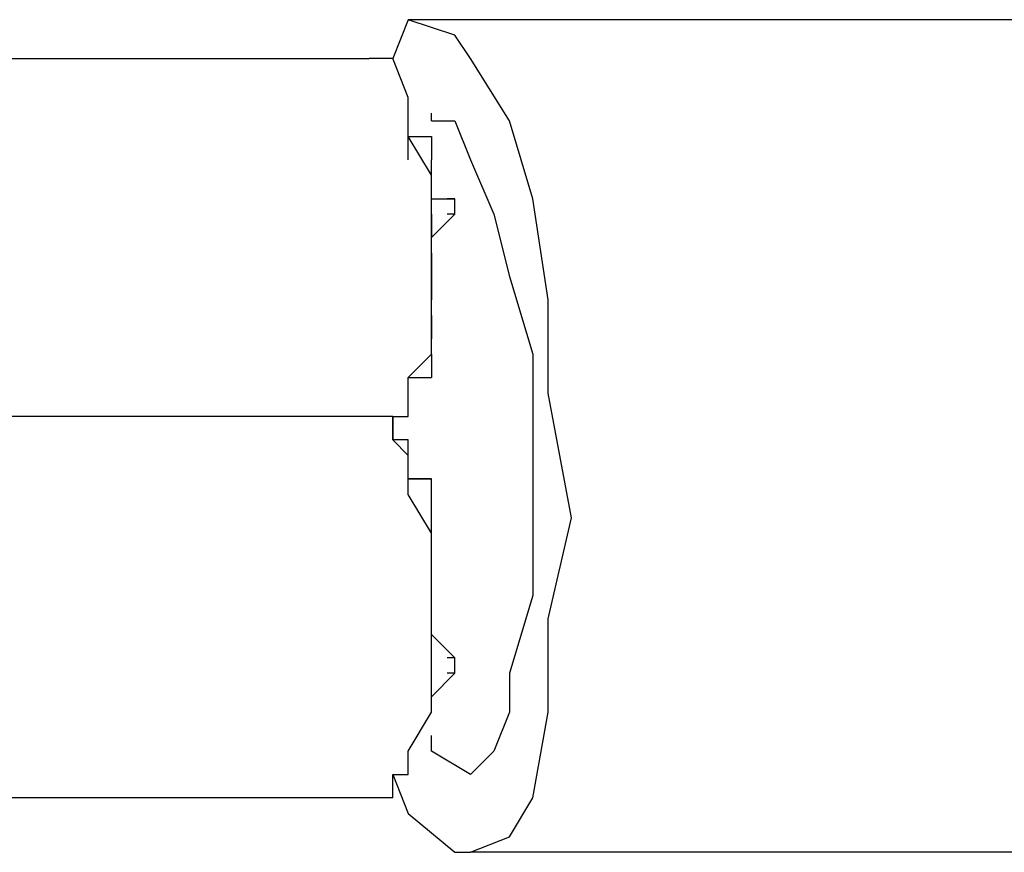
# Model space of a CAD drawing. Header units: millimetres. Extents: x 1114507 to 93926427, y 174473 to 817039.
# Tile 456 of 483: x 2225662 to 2225990, y 770417 to 770693. Entities that reach past the tile are written whole.
import ezdxf

# ---------------------------------------------------------------- set-up
doc = ezdxf.new("R2010")
doc.units = ezdxf.units.MM

msp = doc.modelspace()

# ---------------------------------------------------------------- linework, layer by layer
at = {"color": 7, "linetype": 'Continuous', "lineweight": -2, "elevation": -2718483}
for points in [[(2225791.54, 770693.14), (2225786.38, 770680.22), (2225786.38, 770680.22)], [(2225807.05, 770687.97), (2225791.54, 770693.14), (2225791.54, 770693.14)], [(2226287.67, 770693.14), (2225791.54, 770693.14), (2225791.54, 770693.14)], [(2225812.22, 770680.22), (2225807.05, 770687.97), (2225807.05, 770687.97)], [(2225535.73, 770680.22), (2225778.62, 770680.22), (2225778.62, 770680.22)], [(2225786.38, 770680.22), (2225778.62, 770680.22), (2225778.62, 770680.22)], [(2225791.54, 770667.3), (2225786.38, 770680.22), (2225786.38, 770680.22)], [(2225825.14, 770659.54), (2225812.22, 770680.22), (2225812.22, 770680.22)], [(2225791.54, 770659.54), (2225791.54, 770667.3), (2225791.54, 770667.3)], [(2225799.3, 770659.54), (2225799.3, 770662.13), (2225799.3, 770662.13)], [(2225791.54, 770654.38), (2225791.54, 770659.54), (2225791.54, 770659.54)], [(2225799.3, 770659.54), (2225807.05, 770659.54), (2225807.05, 770659.54)], [(2225807.05, 770659.54), (2225812.22, 770646.62), (2225812.22, 770646.62)], [(2225832.89, 770633.7), (2225825.14, 770659.54), (2225825.14, 770659.54)], [(2225791.54, 770654.38), (2225799.3, 770654.38), (2225799.3, 770654.38)], [(2225791.54, 770654.38), (2225799.3, 770654.38), (2225799.3, 770654.38)], [(2225791.54, 770646.62), (2225791.54, 770654.38), (2225791.54, 770654.38)], [(2225799.3, 770641.46), (2225791.54, 770654.38), (2225791.54, 770654.38)], [(2225799.3, 770654.38), (2225799.3, 770646.62), (2225799.3, 770646.62)], [(2225799.3, 770641.46), (2225799.3, 770646.62), (2225799.3, 770646.62)], [(2225812.22, 770646.62), (2225819.97, 770628.54), (2225819.97, 770628.54)], [(2225799.3, 770633.7), (2225799.3, 770641.46), (2225799.3, 770641.46)], [(2225799.3, 770633.7), (2225799.3, 770641.46), (2225799.3, 770641.46)], [(2225799.3, 770633.7), (2225807.05, 770633.7), (2225807.05, 770633.7)], [(2225799.3, 770628.54), (2225799.3, 770633.7), (2225799.3, 770633.7)], [(2225807.05, 770633.7), (2225804.46, 770633.7), (2225804.46, 770633.7)], [(2225807.05, 770628.54), (2225807.05, 770633.7), (2225807.05, 770633.7)], [(2225838.06, 770600.11), (2225832.89, 770633.7), (2225832.89, 770633.7)], [(2225799.3, 770628.54), (2225799.3, 770620.78), (2225799.3, 770620.78)], [(2225799.3, 770620.78), (2225799.3, 770628.54), (2225799.3, 770628.54)], [(2225807.05, 770628.54), (2225799.3, 770620.78), (2225799.3, 770620.78)], [(2225799.3, 770620.78), (2225799.3, 770628.54), (2225799.3, 770628.54)], [(2225807.05, 770628.54), (2225804.46, 770628.54), (2225804.46, 770628.54)], [(2225807.05, 770628.54), (2225804.46, 770628.54), (2225804.46, 770628.54)], [(2225819.97, 770628.54), (2225825.14, 770607.86), (2225825.14, 770607.86)], [(2225799.3, 770615.62), (2225799.3, 770620.78), (2225799.3, 770620.78)], [(2225799.3, 770607.86), (2225799.3, 770620.78), (2225799.3, 770620.78)], [(2225799.3, 770615.62), (2225799.3, 770607.86), (2225799.3, 770607.86)], [(2225799.3, 770607.86), (2225799.3, 770600.11), (2225799.3, 770600.11)], [(2225799.3, 770600.11), (2225799.3, 770607.86), (2225799.3, 770607.86)], [(2225799.3, 770607.86), (2225799.3, 770600.11), (2225799.3, 770600.11)], [(2225799.3, 770600.11), (2225799.3, 770607.86), (2225799.3, 770607.86)], [(2225825.14, 770607.86), (2225832.89, 770582.02), (2225832.89, 770582.02)], [(2225799.3, 770600.11), (2225799.3, 770602.7), (2225799.3, 770602.7)], [(2225799.3, 770600.11), (2225799.3, 770602.7), (2225799.3, 770602.7)], [(2225799.3, 770600.11), (2225799.3, 770602.7), (2225799.3, 770602.7)], [(2225799.3, 770600.11), (2225799.3, 770602.7), (2225799.3, 770602.7)], [(2225799.3, 770600.11), (2225799.3, 770602.7), (2225799.3, 770602.7)], [(2225799.3, 770600.11), (2225799.3, 770602.7), (2225799.3, 770602.7)], [(2225799.3, 770600.11), (2225799.3, 770602.7), (2225799.3, 770602.7)], [(2225799.3, 770594.94), (2225799.3, 770600.11), (2225799.3, 770600.11)], [(2225799.3, 770594.94), (2225799.3, 770600.11), (2225799.3, 770600.11)], [(2225838.06, 770569.1), (2225838.06, 770600.11), (2225838.06, 770600.11)], [(2225799.3, 770594.94), (2225799.3, 770587.19), (2225799.3, 770587.19)], [(2225799.3, 770587.19), (2225799.3, 770594.94), (2225799.3, 770594.94)], [(2225799.3, 770582.02), (2225799.3, 770587.19), (2225799.3, 770587.19)], [(2225799.3, 770582.02), (2225799.3, 770587.19), (2225799.3, 770587.19)], [(2225791.54, 770574.27), (2225799.3, 770582.02), (2225799.3, 770582.02)], [(2225799.3, 770582.02), (2225799.3, 770574.27), (2225799.3, 770574.27)], [(2225832.89, 770582.02), (2225832.89, 770553.6), (2225832.89, 770553.6)], [(2225791.54, 770574.27), (2225799.3, 770574.27), (2225799.3, 770574.27)], [(2225791.54, 770569.1), (2225791.54, 770574.27), (2225791.54, 770574.27)], [(2225791.54, 770561.35), (2225791.54, 770569.1), (2225791.54, 770569.1)], [(2225845.81, 770527.76), (2225838.06, 770569.1), (2225838.06, 770569.1)], [(2225786.38, 770561.35), (2225535.73, 770561.35), (2225535.73, 770561.35)], [(2225786.38, 770561.35), (2225786.38, 770553.6), (2225786.38, 770553.6)], [(2225786.38, 770561.35), (2225791.54, 770561.35), (2225791.54, 770561.35)], [(2225786.38, 770553.6), (2225786.38, 770561.35), (2225786.38, 770561.35)], [(2225786.38, 770553.6), (2225786.38, 770556.18), (2225786.38, 770556.18)], [(2225786.38, 770553.6), (2225786.38, 770556.18), (2225786.38, 770556.18)], [(2225786.38, 770553.6), (2225786.38, 770556.18), (2225786.38, 770556.18)], [(2225786.38, 770553.6), (2225786.38, 770556.18), (2225786.38, 770556.18)], [(2225791.54, 770553.6), (2225786.38, 770553.6), (2225786.38, 770553.6)], [(2225791.54, 770548.43), (2225786.38, 770553.6), (2225786.38, 770553.6)], [(2225791.54, 770548.43), (2225791.54, 770553.6), (2225791.54, 770553.6)], [(2225832.89, 770553.6), (2225832.89, 770527.76), (2225832.89, 770527.76)], [(2225791.54, 770540.68), (2225791.54, 770548.43), (2225791.54, 770548.43)], [(2225791.54, 770540.68), (2225791.54, 770548.43), (2225791.54, 770548.43)], [(2225799.3, 770540.68), (2225791.54, 770540.68), (2225791.54, 770540.68)], [(2225791.54, 770540.68), (2225799.3, 770540.68), (2225799.3, 770540.68)], [(2225791.54, 770535.51), (2225791.54, 770540.68), (2225791.54, 770540.68)], [(2225799.3, 770535.51), (2225799.3, 770540.68), (2225799.3, 770540.68)], [(2225799.3, 770522.59), (2225791.54, 770535.51), (2225791.54, 770535.51)], [(2225799.3, 770527.76), (2225799.3, 770535.51), (2225799.3, 770535.51)], [(2225799.3, 770522.59), (2225799.3, 770527.76), (2225799.3, 770527.76)], [(2225832.89, 770527.76), (2225832.89, 770501.92), (2225832.89, 770501.92)], [(2225838.06, 770494.17), (2225845.81, 770527.76), (2225845.81, 770527.76)], [(2225799.3, 770514.84), (2225799.3, 770522.59), (2225799.3, 770522.59)], [(2225799.3, 770509.67), (2225799.3, 770522.59), (2225799.3, 770522.59)], [(2225799.3, 770509.67), (2225799.3, 770514.84), (2225799.3, 770514.84)], [(2225799.3, 770501.92), (2225799.3, 770509.67), (2225799.3, 770509.67)], [(2225799.3, 770489), (2225799.3, 770509.67), (2225799.3, 770509.67)], [(2225799.3, 770494.17), (2225799.3, 770501.92), (2225799.3, 770501.92)], [(2225832.89, 770501.92), (2225825.14, 770476.08), (2225825.14, 770476.08)], [(2225799.3, 770494.17), (2225799.3, 770496.75), (2225799.3, 770496.75)], [(2225799.3, 770494.17), (2225799.3, 770496.75), (2225799.3, 770496.75)], [(2225799.3, 770489), (2225799.3, 770494.17), (2225799.3, 770494.17)], [(2225838.06, 770463.16), (2225838.06, 770494.17), (2225838.06, 770494.17)], [(2225807.05, 770481.25), (2225799.3, 770489), (2225799.3, 770489)], [(2225799.3, 770476.08), (2225799.3, 770489), (2225799.3, 770489)], [(2225807.05, 770481.25), (2225804.46, 770481.25), (2225804.46, 770481.25)], [(2225807.05, 770481.25), (2225804.46, 770481.25), (2225804.46, 770481.25)], [(2225807.05, 770476.08), (2225807.05, 770481.25), (2225807.05, 770481.25)], [(2225799.3, 770468.33), (2225807.05, 770476.08), (2225807.05, 770476.08)], [(2225799.3, 770468.33), (2225799.3, 770476.08), (2225799.3, 770476.08)], [(2225807.05, 770476.08), (2225804.46, 770476.08), (2225804.46, 770476.08)], [(2225807.05, 770476.08), (2225804.46, 770476.08), (2225804.46, 770476.08)], [(2225807.05, 770476.08), (2225804.46, 770476.08), (2225804.46, 770476.08)], [(2225825.14, 770476.08), (2225825.14, 770463.16), (2225825.14, 770463.16)], [(2225799.3, 770463.16), (2225799.3, 770468.33), (2225799.3, 770468.33)], [(2225799.3, 770463.16), (2225799.3, 770468.33), (2225799.3, 770468.33)], [(2225791.54, 770450.24), (2225799.3, 770463.16), (2225799.3, 770463.16)], [(2225825.14, 770463.16), (2225819.97, 770450.24), (2225819.97, 770450.24)], [(2225832.89, 770434.74), (2225838.06, 770463.16), (2225838.06, 770463.16)], [(2225799.3, 770450.24), (2225799.3, 770455.41), (2225799.3, 770455.41)], [(2225791.54, 770442.49), (2225791.54, 770450.24), (2225791.54, 770450.24)], [(2225812.22, 770442.49), (2225799.3, 770450.24), (2225799.3, 770450.24)], [(2225819.97, 770450.24), (2225812.22, 770442.49), (2225812.22, 770442.49)], [(2225786.38, 770442.49), (2225791.54, 770429.57), (2225791.54, 770429.57)], [(2225786.38, 770434.74), (2225786.38, 770442.49), (2225786.38, 770442.49)], [(2225786.38, 770442.49), (2225791.54, 770442.49), (2225791.54, 770442.49)], [(2225786.38, 770434.74), (2225535.73, 770434.74), (2225535.73, 770434.74)], [(2225825.14, 770421.82), (2225832.89, 770434.74), (2225832.89, 770434.74)], [(2225791.54, 770429.57), (2225807.05, 770416.65), (2225807.05, 770416.65)], [(2225812.22, 770416.65), (2225825.14, 770421.82), (2225825.14, 770421.82)], [(2225807.05, 770416.65), (2225812.22, 770416.65), (2225812.22, 770416.65)], [(2226303.18, 770416.65), (2225812.22, 770416.65), (2225812.22, 770416.65)]]:
    msp.add_lwpolyline(points, dxfattribs=at)
for points in [[(2225786.38, 770680.22), (2225786.38, 770680.22)], [(2225786.38, 770680.22), (2225786.38, 770680.22)], [(2225791.54, 770667.3), (2225791.54, 770667.3)], [(2225791.54, 770667.3), (2225791.54, 770667.3)], [(2225799.3, 770654.38), (2225799.3, 770654.38)], [(2225799.3, 770646.62), (2225799.3, 770646.62)], [(2225799.3, 770646.62), (2225799.3, 770646.62)], [(2225799.3, 770646.62), (2225799.3, 770646.62)], [(2225799.3, 770641.46), (2225799.3, 770641.46)], [(2225799.3, 770641.46), (2225799.3, 770641.46)], [(2225799.3, 770641.46), (2225799.3, 770641.46)], [(2225799.3, 770641.46), (2225799.3, 770641.46)], [(2225799.3, 770641.46), (2225799.3, 770641.46)], [(2225799.3, 770641.46), (2225799.3, 770641.46)], [(2225799.3, 770641.46), (2225799.3, 770641.46)], [(2225799.3, 770641.46), (2225799.3, 770641.46)], [(2225799.3, 770641.46), (2225799.3, 770641.46)], [(2225799.3, 770641.46), (2225799.3, 770641.46)], [(2225799.3, 770641.46), (2225799.3, 770641.46)], [(2225799.3, 770641.46), (2225799.3, 770641.46)], [(2225799.3, 770641.46), (2225799.3, 770641.46)], [(2225799.3, 770633.7), (2225799.3, 770633.7)], [(2225799.3, 770633.7), (2225799.3, 770633.7)], [(2225799.3, 770633.7), (2225799.3, 770633.7)], [(2225799.3, 770633.7), (2225799.3, 770633.7)], [(2225799.3, 770633.7), (2225799.3, 770633.7)], [(2225799.3, 770628.54), (2225799.3, 770628.54)], [(2225799.3, 770628.54), (2225799.3, 770628.54)], [(2225799.3, 770628.54), (2225799.3, 770628.54)], [(2225799.3, 770628.54), (2225799.3, 770628.54)], [(2225799.3, 770628.54), (2225799.3, 770628.54)], [(2225799.3, 770628.54), (2225799.3, 770628.54)], [(2225799.3, 770620.78), (2225799.3, 770620.78)], [(2225799.3, 770620.78), (2225799.3, 770620.78)], [(2225799.3, 770620.78), (2225799.3, 770620.78)], [(2225799.3, 770620.78), (2225799.3, 770620.78)], [(2225799.3, 770620.78), (2225799.3, 770620.78)], [(2225799.3, 770620.78), (2225799.3, 770620.78)], [(2225799.3, 770620.78), (2225799.3, 770620.78)], [(2225799.3, 770620.78), (2225799.3, 770620.78)], [(2225799.3, 770620.78), (2225799.3, 770620.78)], [(2225799.3, 770620.78), (2225799.3, 770620.78)], [(2225799.3, 770620.78), (2225799.3, 770620.78)], [(2225799.3, 770620.78), (2225799.3, 770620.78)], [(2225799.3, 770620.78), (2225799.3, 770620.78)], [(2225799.3, 770620.78), (2225799.3, 770620.78)], [(2225799.3, 770620.78), (2225799.3, 770620.78)], [(2225799.3, 770620.78), (2225799.3, 770620.78)], [(2225799.3, 770620.78), (2225799.3, 770620.78)], [(2225799.3, 770615.62), (2225799.3, 770615.62)], [(2225799.3, 770615.62), (2225799.3, 770615.62)], [(2225799.3, 770615.62), (2225799.3, 770615.62)], [(2225799.3, 770607.86), (2225799.3, 770607.86)], [(2225799.3, 770607.86), (2225799.3, 770607.86)], [(2225799.3, 770607.86), (2225799.3, 770607.86)], [(2225799.3, 770594.94), (2225799.3, 770594.94)], [(2225799.3, 770594.94), (2225799.3, 770594.94)], [(2225799.3, 770587.19), (2225799.3, 770587.19)], [(2225799.3, 770587.19), (2225799.3, 770587.19)], [(2225799.3, 770587.19), (2225799.3, 770587.19)], [(2225799.3, 770587.19), (2225799.3, 770587.19)], [(2225799.3, 770587.19), (2225799.3, 770587.19)], [(2225799.3, 770587.19), (2225799.3, 770587.19)], [(2225799.3, 770587.19), (2225799.3, 770587.19)], [(2225799.3, 770587.19), (2225799.3, 770587.19)], [(2225799.3, 770587.19), (2225799.3, 770587.19)], [(2225799.3, 770587.19), (2225799.3, 770587.19)], [(2225799.3, 770582.02), (2225799.3, 770582.02)], [(2225799.3, 770582.02), (2225799.3, 770582.02)], [(2225799.3, 770574.27), (2225799.3, 770574.27)], [(2225799.3, 770574.27), (2225799.3, 770574.27)], [(2225799.3, 770574.27), (2225799.3, 770574.27)], [(2225799.3, 770574.27), (2225799.3, 770574.27)], [(2225799.3, 770574.27), (2225799.3, 770574.27)], [(2225786.38, 770561.35), (2225786.38, 770561.35)], [(2225786.38, 770561.35), (2225786.38, 770561.35)], [(2225786.38, 770561.35), (2225786.38, 770561.35)], [(2225791.54, 770548.43), (2225791.54, 770548.43)], [(2225791.54, 770548.43), (2225791.54, 770548.43)], [(2225791.54, 770548.43), (2225791.54, 770548.43)], [(2225791.54, 770548.43), (2225791.54, 770548.43)], [(2225791.54, 770548.43), (2225791.54, 770548.43)], [(2225791.54, 770548.43), (2225791.54, 770548.43)], [(2225791.54, 770548.43), (2225791.54, 770548.43)], [(2225791.54, 770548.43), (2225791.54, 770548.43)], [(2225791.54, 770548.43), (2225791.54, 770548.43)], [(2225791.54, 770548.43), (2225791.54, 770548.43)], [(2225791.54, 770540.68), (2225791.54, 770540.68)], [(2225791.54, 770540.68), (2225791.54, 770540.68)], [(2225791.54, 770540.68), (2225791.54, 770540.68)], [(2225791.54, 770540.68), (2225791.54, 770540.68)], [(2225791.54, 770540.68), (2225791.54, 770540.68)], [(2225799.3, 770540.68), (2225799.3, 770540.68)], [(2225799.3, 770540.68), (2225799.3, 770540.68)], [(2225799.3, 770540.68), (2225799.3, 770540.68)], [(2225799.3, 770540.68), (2225799.3, 770540.68)], [(2225799.3, 770535.51), (2225799.3, 770535.51)], [(2225799.3, 770535.51), (2225799.3, 770535.51)], [(2225799.3, 770527.76), (2225799.3, 770527.76)], [(2225799.3, 770527.76), (2225799.3, 770527.76)], [(2225799.3, 770527.76), (2225799.3, 770527.76)], [(2225799.3, 770522.59), (2225799.3, 770522.59)], [(2225799.3, 770522.59), (2225799.3, 770522.59)], [(2225799.3, 770522.59), (2225799.3, 770522.59)], [(2225799.3, 770522.59), (2225799.3, 770522.59)], [(2225799.3, 770522.59), (2225799.3, 770522.59)], [(2225799.3, 770522.59), (2225799.3, 770522.59)], [(2225799.3, 770522.59), (2225799.3, 770522.59)], [(2225799.3, 770522.59), (2225799.3, 770522.59)], [(2225799.3, 770522.59), (2225799.3, 770522.59)], [(2225799.3, 770522.59), (2225799.3, 770522.59)], [(2225799.3, 770522.59), (2225799.3, 770522.59)], [(2225799.3, 770522.59), (2225799.3, 770522.59)], [(2225799.3, 770522.59), (2225799.3, 770522.59)], [(2225799.3, 770522.59), (2225799.3, 770522.59)], [(2225799.3, 770522.59), (2225799.3, 770522.59)], [(2225799.3, 770522.59), (2225799.3, 770522.59)], [(2225799.3, 770522.59), (2225799.3, 770522.59)], [(2225799.3, 770522.59), (2225799.3, 770522.59)], [(2225799.3, 770522.59), (2225799.3, 770522.59)], [(2225799.3, 770514.84), (2225799.3, 770514.84)], [(2225799.3, 770514.84), (2225799.3, 770514.84)], [(2225799.3, 770509.67), (2225799.3, 770509.67)], [(2225799.3, 770509.67), (2225799.3, 770509.67)], [(2225799.3, 770509.67), (2225799.3, 770509.67)], [(2225799.3, 770509.67), (2225799.3, 770509.67)], [(2225799.3, 770509.67), (2225799.3, 770509.67)], [(2225799.3, 770509.67), (2225799.3, 770509.67)], [(2225799.3, 770509.67), (2225799.3, 770509.67)], [(2225799.3, 770509.67), (2225799.3, 770509.67)], [(2225799.3, 770509.67), (2225799.3, 770509.67)], [(2225799.3, 770509.67), (2225799.3, 770509.67)], [(2225799.3, 770509.67), (2225799.3, 770509.67)], [(2225799.3, 770509.67), (2225799.3, 770509.67)], [(2225799.3, 770509.67), (2225799.3, 770509.67)], [(2225799.3, 770509.67), (2225799.3, 770509.67)], [(2225799.3, 770509.67), (2225799.3, 770509.67)], [(2225799.3, 770509.67), (2225799.3, 770509.67)], [(2225799.3, 770509.67), (2225799.3, 770509.67)], [(2225799.3, 770509.67), (2225799.3, 770509.67)], [(2225799.3, 770509.67), (2225799.3, 770509.67)], [(2225799.3, 770509.67), (2225799.3, 770509.67)], [(2225799.3, 770509.67), (2225799.3, 770509.67)], [(2225799.3, 770509.67), (2225799.3, 770509.67)], [(2225799.3, 770509.67), (2225799.3, 770509.67)], [(2225799.3, 770509.67), (2225799.3, 770509.67)], [(2225799.3, 770509.67), (2225799.3, 770509.67)], [(2225799.3, 770509.67), (2225799.3, 770509.67)], [(2225799.3, 770509.67), (2225799.3, 770509.67)], [(2225799.3, 770509.67), (2225799.3, 770509.67)], [(2225799.3, 770509.67), (2225799.3, 770509.67)], [(2225799.3, 770509.67), (2225799.3, 770509.67)], [(2225799.3, 770501.92), (2225799.3, 770501.92)], [(2225799.3, 770501.92), (2225799.3, 770501.92)], [(2225799.3, 770501.92), (2225799.3, 770501.92)], [(2225799.3, 770489), (2225799.3, 770489)], [(2225799.3, 770489), (2225799.3, 770489)], [(2225799.3, 770489), (2225799.3, 770489)], [(2225799.3, 770489), (2225799.3, 770489)], [(2225799.3, 770489), (2225799.3, 770489)], [(2225799.3, 770489), (2225799.3, 770489)], [(2225799.3, 770489), (2225799.3, 770489)], [(2225799.3, 770489), (2225799.3, 770489)], [(2225799.3, 770489), (2225799.3, 770489)], [(2225799.3, 770489), (2225799.3, 770489)], [(2225799.3, 770489), (2225799.3, 770489)], [(2225799.3, 770489), (2225799.3, 770489)], [(2225799.3, 770476.08), (2225799.3, 770476.08)], [(2225799.3, 770476.08), (2225799.3, 770476.08)], [(2225799.3, 770476.08), (2225799.3, 770476.08)], [(2225799.3, 770476.08), (2225799.3, 770476.08)], [(2225799.3, 770476.08), (2225799.3, 770476.08)], [(2225799.3, 770476.08), (2225799.3, 770476.08)], [(2225799.3, 770468.33), (2225799.3, 770468.33)], [(2225799.3, 770468.33), (2225799.3, 770468.33)], [(2225799.3, 770468.33), (2225799.3, 770468.33)], [(2225799.3, 770468.33), (2225799.3, 770468.33)], [(2225799.3, 770468.33), (2225799.3, 770468.33)], [(2225799.3, 770463.16), (2225799.3, 770463.16)], [(2225799.3, 770463.16), (2225799.3, 770463.16)], [(2225799.3, 770463.16), (2225799.3, 770463.16)], [(2225799.3, 770463.16), (2225799.3, 770463.16)], [(2225799.3, 770463.16), (2225799.3, 770463.16)], [(2225791.54, 770450.24), (2225791.54, 770450.24)], [(2225791.54, 770450.24), (2225791.54, 770450.24)], [(2225791.54, 770450.24), (2225791.54, 770450.24)]]:
    msp.add_lwpolyline(points, close=True, dxfattribs=at)

doc.saveas('drawing.dxf')
